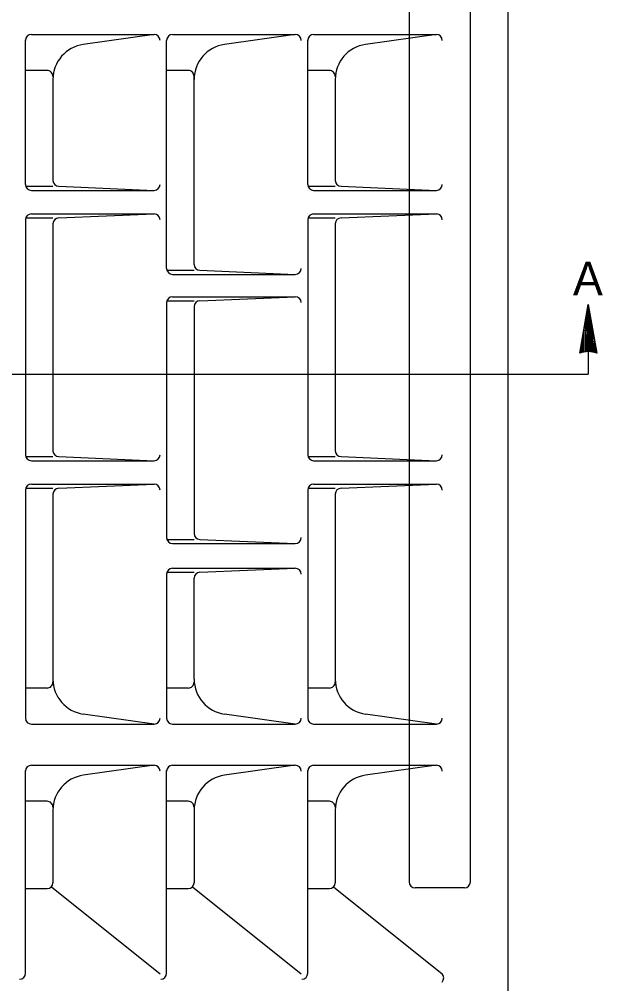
# Model space of a CAD drawing. Extents: x 2087776 to 2104538, y 970919 to 982612.
# Drawn here: x 2097120.5 to 2097378, y 977994.5 to 978419.9 of the extents above; entities that cross this region are included whole.
import ezdxf

# ---------------------------------------------------------------- set-up
doc = ezdxf.new("R2010")
doc.units = 0
doc.layers.add('1', color=7, linetype='Continuous')

msp = doc.modelspace()

# ---------------------------------------------------------------- linework, layer by layer
at = {"layer": '1'}
for p, q in [((2097336.04, 978533.83), (2097336.04, 977988.84)), ((2097292.57, 978483.2), (2097292.57, 978039.44)), ((2097319.55, 978483.2), (2097319.55, 978039.44)), ((2097123.24, 978413.23), (2097123.24, 978413.23)), ((2097123.24, 978413.23), (2097123.24, 978413.23)), ((2097123.24, 978413.23), (2097123.24, 978413.23)), ((2097123.24, 978413.23), (2097123.24, 978413.23)), ((2097125.83, 978413.23), (2097180.02, 978413.23)), ((2097180.02, 978413.23), (2097148.76, 978408.83)), ((2097185.53, 978413.23), (2097185.53, 978413.23)), ((2097185.53, 978413.23), (2097185.53, 978413.23)), ((2097185.53, 978413.23), (2097185.53, 978413.23)), ((2097185.53, 978310.03), (2097185.53, 978410.63)), ((2097188.11, 978413.23), (2097242.3, 978413.23)), ((2097242.3, 978413.23), (2097211.05, 978408.83)), ((2097247.81, 978413.23), (2097247.81, 978413.23)), ((2097247.81, 978413.23), (2097247.81, 978413.23)), ((2097247.81, 978413.23), (2097247.81, 978413.23)), ((2097247.81, 978413.23), (2097247.81, 978413.23)), ((2097250.4, 978413.23), (2097304.59, 978413.23)), ((2097304.59, 978413.23), (2097273.33, 978408.83)), ((2097123.24, 978397.32), (2097123.24, 978397.32)), ((2097132.76, 978397.32), (2097123.24, 978397.32)), ((2097185.53, 978397.32), (2097185.53, 978397.32)), ((2097195.04, 978397.32), (2097185.53, 978397.32)), ((2097247.81, 978397.32), (2097247.81, 978397.32)), ((2097257.33, 978397.32), (2097247.81, 978397.32)), ((2097135.35, 978393.41), (2097135.35, 978348.87)), ((2097197.63, 978311.81), (2097197.63, 978394.73)), ((2097259.92, 978393.41), (2097259.92, 978348.87)), ((2097123.24, 978358.82), (2097123.24, 978358.82)), ((2097135.35, 978358.82), (2097135.35, 978358.82)), ((2097247.81, 978358.82), (2097247.81, 978358.82)), ((2097259.92, 978358.82), (2097259.92, 978358.82)), ((2097123.24, 978346.29), (2097135.35, 978346.29)), ((2097137.95, 978346.29), (2097180.02, 978344.49)), ((2097247.81, 978346.29), (2097259.92, 978346.29)), ((2097262.51, 978346.29), (2097304.59, 978344.49)), ((2097123.24, 978344.49), (2097123.24, 978344.49)), ((2097125.83, 978344.49), (2097180.02, 978344.49)), ((2097247.81, 978344.49), (2097247.81, 978344.49)), ((2097250.4, 978344.49), (2097304.59, 978344.49)), ((2097123.24, 978334.11), (2097123.24, 978334.11)), ((2097123.24, 978334.11), (2097123.24, 978334.11)), ((2097123.24, 978334.11), (2097123.24, 978334.11)), ((2097123.24, 978334.11), (2097123.24, 978334.11)), ((2097125.83, 978334.11), (2097180.02, 978334.11)), ((2097137.95, 978332.32), (2097180.02, 978334.11)), ((2097247.81, 978334.11), (2097247.81, 978334.11)), ((2097247.81, 978334.11), (2097247.81, 978334.11)), ((2097247.81, 978334.11), (2097247.81, 978334.11)), ((2097247.81, 978334.11), (2097247.81, 978334.11)), ((2097250.4, 978334.11), (2097304.59, 978334.11)), ((2097262.51, 978332.32), (2097304.59, 978334.11)), ((2097123.24, 978332.32), (2097135.35, 978332.32)), ((2097123.24, 978331.52), (2097123.24, 978227.85)), ((2097135.35, 978329.72), (2097135.35, 978229.65)), ((2097247.81, 978332.32), (2097259.92, 978332.32)), ((2097247.81, 978331.52), (2097247.81, 978227.85)), ((2097259.92, 978329.72), (2097259.92, 978229.65)), ((2097185.53, 978309.23), (2097197.63, 978309.23)), ((2097200.23, 978309.23), (2097242.3, 978307.43)), ((2097185.53, 978307.43), (2097185.53, 978307.43)), ((2097185.53, 978307.43), (2097185.53, 978307.43)), ((2097185.53, 978307.43), (2097185.53, 978307.43)), ((2097185.53, 978307.43), (2097185.53, 978307.43)), ((2097188.11, 978307.43), (2097242.3, 978307.43)), ((2097185.53, 978297.57), (2097185.53, 978297.57)), ((2097185.53, 978297.57), (2097185.53, 978297.57)), ((2097185.53, 978297.57), (2097185.53, 978297.57)), ((2097185.53, 978297.57), (2097185.53, 978297.57)), ((2097185.53, 978295.78), (2097197.63, 978295.78)), ((2097188.11, 978297.57), (2097242.3, 978297.57)), ((2097200.23, 978295.78), (2097242.3, 978297.57)), ((2097185.53, 978294.98), (2097185.53, 978191.33)), ((2097197.63, 978293.2), (2097197.63, 978193.11)), ((2097371.62, 978273.35), (2097371.62, 978263.47)), ((2096308.3, 978263.47), (2097371.62, 978263.47)), ((2097123.24, 978227.05), (2097135.35, 978227.05)), ((2097137.95, 978227.05), (2097180.02, 978225.25)), ((2097247.81, 978227.05), (2097259.92, 978227.05)), ((2097262.51, 978227.05), (2097304.59, 978225.25)), ((2097123.24, 978225.25), (2097123.24, 978225.25)), ((2097123.24, 978225.25), (2097123.24, 978225.25)), ((2097125.83, 978225.25), (2097180.02, 978225.25)), ((2097247.81, 978225.25), (2097247.81, 978225.25)), ((2097247.81, 978225.25), (2097247.81, 978225.25)), ((2097250.4, 978225.25), (2097304.59, 978225.25)), ((2097123.24, 978214.87), (2097123.24, 978214.87)), ((2097123.24, 978214.87), (2097123.24, 978214.87)), ((2097123.24, 978214.87), (2097123.24, 978214.87)), ((2097123.24, 978214.87), (2097123.24, 978214.87)), ((2097125.83, 978214.87), (2097180.02, 978214.87)), ((2097137.95, 978213.08), (2097180.02, 978214.87)), ((2097247.81, 978214.87), (2097247.81, 978214.87)), ((2097247.81, 978214.87), (2097247.81, 978214.87)), ((2097247.81, 978214.87), (2097247.81, 978214.87)), ((2097247.81, 978214.87), (2097247.81, 978214.87)), ((2097250.4, 978214.87), (2097304.59, 978214.87)), ((2097262.51, 978213.08), (2097304.59, 978214.87)), ((2097123.24, 978213.08), (2097135.35, 978213.08)), ((2097123.24, 978212.28), (2097123.24, 978111.67)), ((2097135.35, 978210.49), (2097135.35, 978127.57)), ((2097247.81, 978213.08), (2097259.92, 978213.08)), ((2097247.81, 978212.28), (2097247.81, 978111.67)), ((2097259.92, 978210.49), (2097259.92, 978127.57)), ((2097185.53, 978190.52), (2097197.63, 978190.52)), ((2097200.23, 978190.52), (2097242.3, 978188.73)), ((2097185.53, 978188.73), (2097185.53, 978188.73)), ((2097185.53, 978188.73), (2097185.53, 978188.73)), ((2097188.11, 978188.73), (2097242.3, 978188.73)), ((2097185.53, 978177.81), (2097185.53, 978177.81)), ((2097185.53, 978176.02), (2097197.63, 978176.02)), ((2097188.11, 978177.81), (2097242.3, 978177.81)), ((2097200.23, 978176.02), (2097242.3, 978177.81)), ((2097197.63, 978128.89), (2097197.63, 978173.42)), ((2097185.53, 978163.48), (2097185.53, 978163.48)), ((2097197.63, 978163.48), (2097197.63, 978163.48)), ((2097123.24, 978124.97), (2097123.24, 978124.97)), ((2097132.76, 978124.97), (2097123.24, 978124.97)), ((2097185.53, 978124.97), (2097185.53, 978124.97)), ((2097195.04, 978124.97), (2097185.53, 978124.97)), ((2097247.81, 978124.97), (2097247.81, 978124.97)), ((2097257.33, 978124.97), (2097247.81, 978124.97)), ((2097180.02, 978109.07), (2097148.76, 978113.47)), ((2097242.3, 978109.07), (2097211.05, 978113.47)), ((2097304.59, 978109.07), (2097273.33, 978113.47)), ((2097123.24, 978109.07), (2097123.24, 978109.07)), ((2097123.24, 978109.07), (2097123.24, 978109.07)), ((2097123.24, 978109.07), (2097123.24, 978109.07)), ((2097125.83, 978109.07), (2097180.02, 978109.07)), ((2097185.53, 978109.07), (2097185.53, 978109.07)), ((2097185.53, 978109.07), (2097185.53, 978109.07)), ((2097185.53, 978109.07), (2097185.53, 978109.07)), ((2097185.53, 978109.07), (2097185.53, 978109.07)), ((2097188.11, 978109.07), (2097242.3, 978109.07)), ((2097247.81, 978109.07), (2097247.81, 978109.07)), ((2097247.81, 978109.07), (2097247.81, 978109.07)), ((2097247.81, 978109.07), (2097247.81, 978109.07)), ((2097250.4, 978109.07), (2097304.59, 978109.07)), ((2097123.24, 978090.91), (2097123.24, 978090.91)), ((2097123.24, 978090.91), (2097123.24, 978090.91)), ((2097123.24, 978090.91), (2097123.24, 978090.91)), ((2097125.83, 978090.91), (2097180.02, 978090.91)), ((2097180.02, 978090.91), (2097148.76, 978086.51)), ((2097185.53, 978090.91), (2097185.53, 978090.91)), ((2097185.53, 978090.91), (2097185.53, 978090.91)), ((2097185.53, 978090.91), (2097185.53, 978090.91)), ((2097188.11, 978090.91), (2097242.3, 978090.91)), ((2097242.3, 978090.91), (2097211.05, 978086.51)), ((2097247.81, 978090.91), (2097247.81, 978090.91)), ((2097247.81, 978090.91), (2097247.81, 978090.91)), ((2097247.81, 978090.91), (2097247.81, 978090.91)), ((2097250.4, 978090.91), (2097304.59, 978090.91)), ((2097304.59, 978090.91), (2097273.33, 978086.51)), ((2097123.24, 978075.01), (2097123.24, 978075.01)), ((2097132.76, 978075.01), (2097123.24, 978075.01)), ((2097185.53, 978075.01), (2097185.53, 978075.01)), ((2097195.04, 978075.01), (2097185.53, 978075.01)), ((2097247.81, 978075.01), (2097247.81, 978075.01)), ((2097257.33, 978075.01), (2097247.81, 978075.01)), ((2097135.35, 978071.09), (2097135.35, 978039.1)), ((2097197.63, 978071.09), (2097197.63, 978039.1)), ((2097259.92, 978071.09), (2097259.92, 978039.1)), ((2097123.24, 978036.5), (2097123.24, 978036.5)), ((2097123.24, 978036.5), (2097132.76, 978036.5)), ((2097134.65, 978037.32), (2097182.62, 977998.85)), ((2097135.35, 978036.5), (2097135.35, 978036.5)), ((2097185.53, 978036.5), (2097185.53, 978036.5)), ((2097185.53, 978036.5), (2097195.04, 978036.5)), ((2097196.94, 978037.32), (2097244.9, 977998.85)), ((2097197.63, 978036.5), (2097197.63, 978036.5)), ((2097247.81, 978036.5), (2097247.81, 978036.5)), ((2097247.81, 978036.5), (2097257.33, 978036.5)), ((2097259.22, 978037.32), (2097307.19, 977998.85)), ((2097259.92, 978036.5), (2097259.92, 978036.5)), ((2097316.96, 978036.84), (2097295.17, 978036.84))]:
    msp.add_line(p, q, dxfattribs=at)
for points in [[(2097123.24, 978347.08), (2097123.24, 978410.88)], [(2097247.81, 978347.08), (2097247.81, 978410.88)], [(2097367.82, 978272.61), (2097371.62, 978294.11), (2097375.32, 978272.61), (2097374.83, 978272.85), (2097374.88, 978275.12), (2097374.4, 978277.91), (2097374.35, 978273), (2097373.85, 978273.1), (2097373.83, 978281.25), (2097373.34, 978284.14), (2097373.35, 978273.23), (2097372.81, 978273.34), (2097372.83, 978287.08), (2097372.27, 978290.36), (2097372.28, 978273.4), (2097371.8, 978273.37), (2097371.79, 978293.12), (2097371.61, 978294.08), (2097371.13, 978291.33), (2097371.26, 978273.44), (2097370.76, 978273.36), (2097370.64, 978288.58), (2097370.17, 978285.87), (2097370.17, 978273.27), (2097369.7, 978273.27), (2097369.62, 978282.79), (2097369.07, 978279.69), (2097369.12, 978273.1), (2097368.58, 978272.96), (2097368.62, 978277.12), (2097368.07, 978273.97), (2097368.18, 978272.76)], [(2097185.53, 978175.22), (2097185.53, 978111.41)], [(2097123.24, 977998.88), (2097123.24, 978088.57)], [(2097185.53, 977998.88), (2097185.53, 978088.57)], [(2097247.81, 977998.88), (2097247.81, 978088.57)]]:
    msp.add_lwpolyline(points, dxfattribs=at)
for centre, radius, start, end in [((2097125.83, 978410.63), 2.6, 90, 180), ((2097180.02, 978410.63), 2.6, 0, 90), ((2097188.12, 978410.63), 2.6, 90, 180), ((2097242.31, 978410.63), 2.6, 0, 90), ((2097250.4, 978410.63), 2.6, 90, 180), ((2097304.59, 978410.63), 2.6, 0, 90), ((2097150.92, 978393.41), 15.57, 98.0043, 180), ((2097213.21, 978393.41), 15.57, 98.0043, 180), ((2097275.49, 978393.41), 15.57, 98.0043, 180), ((2097132.76, 978394.73), 2.6, 0, 90.0098), ((2097195.04, 978394.73), 2.6, 0, 90.0098), ((2097257.33, 978394.73), 2.6, 0, 90.0098), ((2097125.83, 978347.08), 2.6, 180, 270), ((2097137.95, 978348.88), 2.6, 180, 270), ((2097180.02, 978347.08), 2.6, 270, 360), ((2097250.4, 978347.08), 2.6, 180, 270), ((2097262.52, 978348.88), 2.6, 180, 270), ((2097304.59, 978347.08), 2.6, 270, 360), ((2097125.83, 978331.51), 2.6, 90, 180), ((2097180.02, 978331.51), 2.6, 0, 90), ((2097250.4, 978331.51), 2.6, 90, 180), ((2097304.59, 978331.51), 2.6, 0, 90), ((2097137.95, 978329.72), 2.6, 90, 180), ((2097262.52, 978329.72), 2.6, 90, 180), ((2097188.12, 978310.02), 2.6, 180, 270), ((2097200.23, 978311.81), 2.6, 180, 270), ((2097242.31, 978310.02), 2.6, 270, 360), ((2097188.12, 978294.98), 2.6, 90, 180), ((2097200.23, 978293.19), 2.6, 90, 180), ((2097242.31, 978294.98), 2.6, 0, 90), ((2097371.57, 978263.39), 9.95, 67.8762, 112.1238), ((2097125.83, 978227.85), 2.6, 180, 270), ((2097137.95, 978229.64), 2.6, 180, 270), ((2097180.02, 978227.85), 2.6, 270, 360), ((2097250.4, 978227.85), 2.6, 180, 270), ((2097262.52, 978229.64), 2.6, 180, 270), ((2097304.59, 978227.85), 2.6, 270, 360), ((2097125.83, 978212.28), 2.6, 90, 180), ((2097180.02, 978212.28), 2.6, 0, 90), ((2097250.4, 978212.28), 2.6, 90, 180), ((2097304.59, 978212.28), 2.6, 0, 90), ((2097137.95, 978210.48), 2.6, 90, 180), ((2097262.52, 978210.48), 2.6, 90, 180), ((2097200.23, 978193.11), 2.6, 180, 270), ((2097188.12, 978191.32), 2.6, 180, 270), ((2097242.31, 978191.32), 2.6, 270, 360), ((2097188.12, 978175.21), 2.6, 90, 180), ((2097200.23, 978173.42), 2.6, 90, 180), ((2097242.31, 978175.21), 2.6, 0, 90), ((2097132.76, 978127.57), 2.6, 269.9902, 0), ((2097150.92, 978128.89), 15.57, 180, 261.9957), ((2097195.04, 978127.57), 2.6, 269.9902, 0), ((2097213.21, 978128.89), 15.57, 180, 261.9957), ((2097257.33, 978127.57), 2.6, 269.9902, 0), ((2097275.49, 978128.89), 15.57, 180, 261.9957), ((2097125.83, 978111.67), 2.6, 180, 270), ((2097180.02, 978111.67), 2.6, 270, 360), ((2097188.12, 978111.67), 2.6, 180, 270), ((2097242.31, 978111.67), 2.6, 270, 360), ((2097250.4, 978111.67), 2.6, 180, 270), ((2097304.59, 978111.67), 2.6, 270, 360), ((2097125.83, 978088.31), 2.6, 90, 180), ((2097180.02, 978088.31), 2.6, 0, 90), ((2097188.12, 978088.31), 2.6, 90, 180), ((2097242.31, 978088.31), 2.6, 0, 90), ((2097250.4, 978088.31), 2.6, 90, 180), ((2097304.59, 978088.31), 2.6, 0, 90), ((2097150.92, 978071.09), 15.57, 98.0043, 180), ((2097213.21, 978071.09), 15.57, 98.0043, 180), ((2097275.49, 978071.09), 15.57, 98.0043, 180), ((2097132.76, 978072.41), 2.6, 0, 90.0098), ((2097195.04, 978072.41), 2.6, 0, 90.0098), ((2097257.33, 978072.41), 2.6, 0, 90.0098), ((2097132.76, 978039.1), 2.6, 270, 360), ((2097195.04, 978039.1), 2.6, 270, 360), ((2097257.33, 978039.1), 2.6, 270, 360), ((2097295.17, 978039.44), 2.6, 180, 270), ((2097316.96, 978039.44), 2.6, 270, 0), ((2097120.65, 977999.14), 2.6, 270, 0), ((2097182.93, 977999.14), 2.6, 270, 0), ((2097245.22, 977999.14), 2.6, 270, 0), ((2097305.22, 977997.13), 2.6, 315, 45)]:
    msp.add_arc(centre, radius, start, end, dxfattribs=at)

# ---------------------------------------------------------------- texts
msp.add_text('A', height=14.76, dxfattribs=at).set_placement((2097364.85, 978298.2))

doc.saveas('drawing.dxf')
